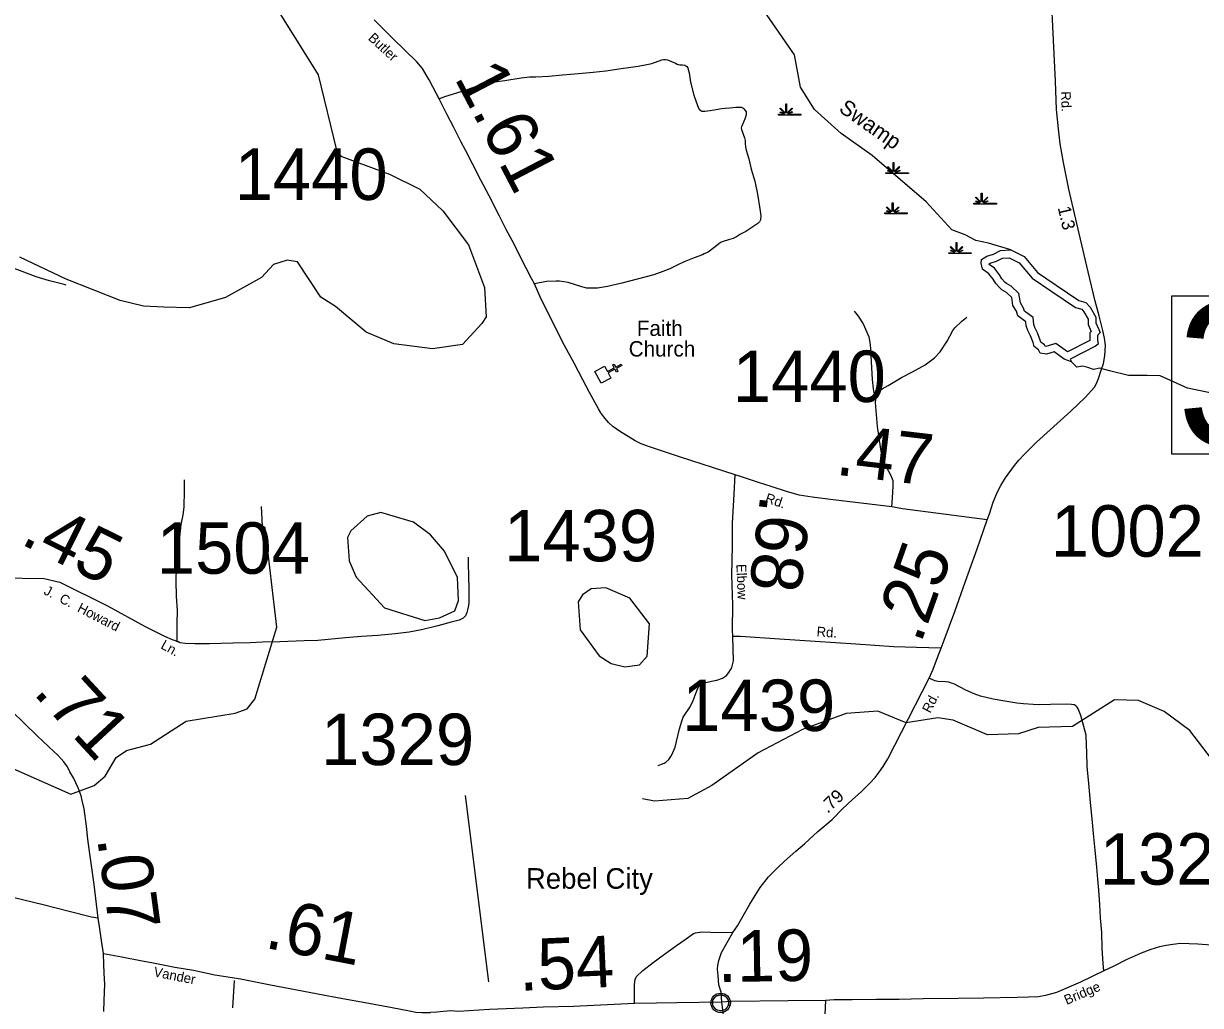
# Model space of a CAD drawing. Extents: x 2093524 to 2270757, y 289120 to 570408.
# Drawn here: x 2128353 to 2139794, y 485292 to 494834 of the extents above; entities that cross this region are included whole.
import ezdxf

# ---------------------------------------------------------------- set-up
doc = ezdxf.new("R2010")
doc.units = 0
for name, color, linetype in [('Exist Civil Demographics Community CELL', 7, 'Continuous'), ('Exist Civil Demographics Community Label', 7, 'Continuous'), ('Exist Cultural Church CELL', 7, 'Continuous'), ('Exist Cultural Church Label', 7, 'Continuous'), ('Exist Hydrographic Buffer Line', 7, 'Continuous'), ('Exist Hydrographic Creek Single Shore', 7, 'Continuous'), ('Exist Hydrographic Misc Water Feature', 7, 'Continuous'), ('Exist Hydrographic Pond Over 1500 Sq Ft', 7, 'Continuous'), ('Exist Hydrographic Pond Under 1500 Sq Ft', 7, 'Continuous'), ('Exist Hydrographic Swamp CELL', 7, 'Continuous'), ('Exist Hydrographic Swamp Label', 7, 'Continuous'), ('Exist Road Non-System Type 51', 7, 'Continuous'), ('Exist Road Secondary Mileage Hundredths English Label', 7, 'Continuous'), ('Exist Road Secondary Structure Standard Bridge Number Label', 7, 'Continuous'), ('Exist Road Secondary Type 51 Attributed', 7, 'Continuous'), ('Exist Road Secondary Type 51 Label', 7, 'Continuous'), ('Exist Road Secondary Type 51 Number Label', 7, 'Continuous')]:
    doc.layers.add(name, color=color, linetype=linetype)

msp = doc.modelspace()

# ---------------------------------------------------------------- linework, layer by layer
at = {"layer": 'Exist Civil Demographics Community CELL'}
msp.add_lwpolyline([(2135056, 485288), (2135054, 485296), (2135052, 485303), (2135051, 485309), (2135051, 485315), (2135051, 485320), (2135051, 485326), (2135052, 485329), (2135053, 485335), (2135055, 485341), (2135058, 485349), (2135061, 485354), (2135064, 485360), (2135068, 485365), (2135072, 485370), (2135076, 485374), (2135082, 485379), (2135087, 485382), (2135092, 485385), (2135097, 485388), (2135103, 485390), (2135108, 485392), (2135113, 485393), (2135117, 485394), (2135122, 485395), (2135128, 485395), (2135132, 485395), (2135138, 485394), (2135143, 485394), (2135148, 485393), (2135153, 485391), (2135158, 485389), (2135165, 485386), (2135171, 485383), (2135176, 485379), (2135181, 485375), (2135184, 485372), (2135189, 485368), (2135192, 485363), (2135196, 485359), (2135199, 485354), (2135201, 485348), (2135203, 485343), (2135205, 485338), (2135206, 485334), (2135207, 485328), (2135208, 485323), (2135208, 485317), (2135208, 485311), (2135207, 485306), (2135206, 485300), (2135205, 485294), (2135203, 485288)], dxfattribs=at)
for centre, radius in [((2135130, 485317), 94.3), ((2135129, 485317), 76.7)]:
    msp.add_circle(centre, radius, dxfattribs=at)
at = {"layer": 'Exist Cultural Church CELL'}
msp.add_lwpolyline([(2134001, 491504), (2134028, 491453), (2134095, 491489), (2134080, 491517), (2134094, 491525), (2134109, 491496), (2134162, 491524), (2134170, 491510), (2134117, 491482), (2134131, 491454), (2134117, 491446), (2134102, 491475), (2134035, 491439), (2134062, 491388), (2133968, 491339), (2133907, 491454)], close=True, dxfattribs=at)
at = {"layer": 'Exist Hydrographic Buffer Line'}
msp.add_lwpolyline([(2137869, 492553), (2137935, 492558), (2138032, 492510), (2138158, 492359), (2138348, 492231), (2138579, 492073), (2138640, 492057), (2138660, 492034), (2138703, 491962), (2138703, 491908), (2138731, 491842), (2138719, 491827), (2138719, 491757), (2138719, 491755), (2138500, 491644), (2138387, 491726), (2138290, 491697), (2138284, 491698), (2138276, 491712), (2138243, 491739), (2138237, 491758), (2138209, 491829), (2138184, 491879), (2138174, 491911), (2138166, 491977), (2138083, 492038), (2138073, 492069), (2138043, 492121), (2138029, 492210), (2137952, 492281), (2137907, 492307), (2137896, 492317), (2137864, 492354), (2137839, 492393), (2137791, 492456), (2137741, 492491), (2137739, 492500), (2137748, 492506), (2137810, 492524)], close=True, dxfattribs=at)
at = {"layer": 'Exist Hydrographic Creek Single Shore'}
for points in [[(2137950, 492634), (2137733, 492700), (2137609, 492726), (2137505, 492782), (2137376, 492829), (2137128, 493102), (2136601, 493552), (2136300, 493764), (2136041, 493999), (2135907, 494215), (2135847, 494531), (2135579, 494920)], [(2141226, 491314), (2141034, 491347), (2140193, 491238), (2139966, 491230), (2139668, 491292), (2139403, 491411), (2139274, 491415), (2139094, 491414), (2138911, 491459), (2138814, 491485), (2138755, 491473), (2138699, 491492), (2138647, 491506), (2138591, 491494), (2138540, 491547)]]:
    msp.add_lwpolyline(points, dxfattribs=at)
at = {"layer": 'Exist Hydrographic Misc Water Feature'}
msp.add_line((2130389, 485268), (2130405, 485534), dxfattribs=at)
for points in [[(2130737, 495106), (2131216, 494335), (2131394, 493604), (2131436, 493544), (2131912, 493370), (2132204, 493223), (2132430, 493015), (2132680, 492682), (2132833, 492269), (2132851, 491983), (2132809, 491919), (2132619, 491716), (2132327, 491672), (2131952, 491723), (2131685, 491836), (2131384, 492085), (2131242, 492176), (2131015, 492519), (2130916, 492534), (2130783, 492491), (2130666, 492365), (2130316, 492172), (2129967, 492071), (2129717, 492079), (2129518, 492086), (2129292, 492143), (2128766, 492351), (2128316, 492563)], [(2127937, 487732), (2128814, 487344), (2129039, 487428), (2129146, 487521), (2129253, 487702), (2129354, 487769), (2129586, 487830), (2129935, 488056), (2130410, 488132), (2130526, 488175), (2130601, 488269), (2130815, 488967), (2130702, 489934), (2130677, 489950), (2130667, 490141)], [(2139942, 487632), (2139691, 487965), (2139440, 488148), (2139190, 488254), (2138957, 488262), (2138549, 488002), (2138216, 487992), (2138025, 487933), (2137725, 487923), (2137391, 488064), (2137241, 488087), (2136933, 488037), (2136658, 488151), (2136350, 488128), (2135926, 487975), (2135493, 487748), (2135045, 487429), (2134812, 487302), (2134487, 487276), (2134371, 487301)]]:
    msp.add_lwpolyline(points, dxfattribs=at)
at = {"layer": 'Exist Hydrographic Pond Over 1500 Sq Ft'}
msp.add_lwpolyline([(2137849, 492627), (2137950, 492634), (2138079, 492570), (2138209, 492415), (2138390, 492293), (2138611, 492142), (2138681, 492123), (2138721, 492079), (2138778, 491982), (2138778, 491924), (2138818, 491832), (2138794, 491801), (2138794, 491761), (2138799, 491717), (2138773, 491698), (2138526, 491573), (2138540, 491547), (2138470, 491573), (2138373, 491644), (2138296, 491620), (2138237, 491630), (2138218, 491662), (2138178, 491695), (2138166, 491733), (2138140, 491799), (2138114, 491851), (2138100, 491895), (2138096, 491935), (2138018, 491992), (2138004, 492039), (2137971, 492095), (2137959, 492173), (2137908, 492220), (2137863, 492246), (2137842, 492265), (2137804, 492309), (2137778, 492349), (2137738, 492401), (2137675, 492446), (2137661, 492504), (2137665, 492542), (2137717, 492575), (2137783, 492594)], close=True, dxfattribs=at)
at = {"layer": 'Exist Hydrographic Pond Under 1500 Sq Ft'}
for points in [[(2132255, 489033), (2132397, 489060), (2132547, 489126), (2132580, 489227), (2132570, 489450), (2132444, 489708), (2132310, 489865), (2132143, 489990), (2131826, 490082), (2131693, 490048), (2131535, 489904), (2131502, 489839), (2131519, 489612), (2131587, 489453), (2131863, 489156), (2132255, 489033)], [(2134198, 488584), (2134340, 488601), (2134415, 488685), (2134438, 488999), (2134246, 489249), (2134012, 489349), (2133870, 489339), (2133787, 489281), (2133746, 489213), (2133764, 488941), (2133948, 488691), (2134065, 488616), (2134198, 488584)]]:
    msp.add_lwpolyline(points, dxfattribs=at)
at = {"layer": 'Exist Hydrographic Swamp CELL'}
for points in [[(2135692, 493952), (2135745, 493952), (2135747, 493956), (2135708, 493971), (2135711, 493976), (2135749, 493960), (2135751, 493963), (2135706, 494008), (2135711, 494013), (2135757, 493967), (2135763, 493970), (2135763, 494053), (2135770, 494053), (2135770, 493970), (2135776, 493967), (2135822, 494013), (2135827, 494008), (2135782, 493963), (2135784, 493959), (2135825, 493978), (2135828, 493973), (2135787, 493955), (2135788, 493952), (2135909, 493952), (2135909, 493945), (2135692, 493945)], [(2136736, 493383), (2136789, 493383), (2136791, 493387), (2136753, 493402), (2136756, 493407), (2136793, 493391), (2136795, 493394), (2136750, 493438), (2136756, 493444), (2136801, 493398), (2136807, 493400), (2136807, 493484), (2136814, 493484), (2136814, 493400), (2136821, 493398), (2136866, 493444), (2136871, 493438), (2136827, 493394), (2136829, 493390), (2136870, 493409), (2136872, 493404), (2136831, 493386), (2136833, 493383), (2136954, 493383), (2136954, 493376), (2136736, 493376)], [(2136727, 492993), (2136779, 492993), (2136781, 492996), (2136743, 493011), (2136746, 493016), (2136784, 493001), (2136785, 493003), (2136741, 493048), (2136746, 493053), (2136791, 493008), (2136798, 493010), (2136798, 493093), (2136805, 493093), (2136805, 493010), (2136811, 493008), (2136857, 493053), (2136862, 493048), (2136817, 493003), (2136819, 493000), (2136860, 493018), (2136863, 493013), (2136822, 492996), (2136823, 492993), (2136944, 492993), (2136944, 492985), (2136727, 492985)], [(2137592, 493087), (2137645, 493087), (2137647, 493090), (2137609, 493105), (2137612, 493110), (2137649, 493095), (2137651, 493097), (2137607, 493142), (2137612, 493147), (2137657, 493102), (2137663, 493104), (2137663, 493187), (2137671, 493187), (2137671, 493104), (2137677, 493102), (2137722, 493147), (2137727, 493142), (2137683, 493097), (2137685, 493094), (2137726, 493112), (2137728, 493107), (2137687, 493090), (2137689, 493087), (2137810, 493087), (2137810, 493080), (2137592, 493080)], [(2137348, 492607), (2137400, 492607), (2137402, 492611), (2137364, 492625), (2137367, 492631), (2137405, 492615), (2137406, 492618), (2137362, 492662), (2137367, 492667), (2137412, 492622), (2137419, 492624), (2137419, 492707), (2137426, 492707), (2137426, 492624), (2137432, 492622), (2137478, 492667), (2137483, 492662), (2137438, 492618), (2137440, 492614), (2137481, 492633), (2137484, 492628), (2137443, 492610), (2137444, 492607), (2137565, 492607), (2137565, 492600), (2137348, 492600)]]:
    msp.add_lwpolyline(points, close=True, dxfattribs=at)
at = {"layer": 'Exist Road Non-System Type 51'}
msp.add_line((2133436, 492326), (2133320, 492304), dxfattribs=at)
for points in [[(2132394, 494103), (2132448, 494125), (2132607, 494174), (2132760, 494225), (2132905, 494266), (2133033, 494282), (2133190, 494305), (2133272, 494315), (2133332, 494316), (2133458, 494323), (2133592, 494335), (2133748, 494349), (2133891, 494363), (2134013, 494376), (2134163, 494397), (2134328, 494420), (2134412, 494436), (2134460, 494447), (2134559, 494481), (2134575, 494485), (2134593, 494484), (2134613, 494480), (2134690, 494449), (2134706, 494440), (2134718, 494436), (2134734, 494434), (2134758, 494433), (2134782, 494429), (2134800, 494418), (2134809, 494404), (2134815, 494388), (2134822, 494356), (2134835, 494266), (2134868, 494137), (2134904, 494038), (2134919, 494006), (2134925, 493998), (2134937, 493988), (2134945, 493983), (2134955, 493981), (2134977, 493981), (2135029, 493990), (2135141, 494008), (2135175, 494013), (2135218, 494016), (2135276, 494021), (2135296, 494022), (2135314, 494022), (2135330, 494020), (2135349, 494011), (2135371, 493987), (2135377, 493977), (2135378, 493959), (2135378, 493947), (2135367, 493913), (2135334, 493838), (2135332, 493832), (2135330, 493822), (2135333, 493804), (2135362, 493725), (2135367, 493697), (2135367, 493669), (2135370, 493637), (2135379, 493603), (2135402, 493518), (2135426, 493420), (2135461, 493303), (2135489, 493175), (2135512, 493032), (2135520, 492964), (2135518, 492928), (2135507, 492908), (2135491, 492891), (2135375, 492813), (2135321, 492786), (2135282, 492761), (2135250, 492746), (2135206, 492732), (2135153, 492715), (2135129, 492706), (2135105, 492688), (2135007, 492612), (2134969, 492595), (2134953, 492587), (2134872, 492557), (2134774, 492517), (2134721, 492492), (2134636, 492450), (2134594, 492435), (2134479, 492393), (2134169, 492311), (2134029, 492280), (2133931, 492264), (2133891, 492261), (2133829, 492262), (2133779, 492275), (2133646, 492318), (2133562, 492329), (2133532, 492332), (2133436, 492326)], [(2128767, 492291), (2128747, 492298), (2128604, 492334), (2128476, 492374), (2128313, 492433), (2128226, 492468), (2127974, 492557), (2127823, 492609), (2127623, 492670)], [(2136428, 492038), (2136465, 491991), (2136515, 491916), (2136550, 491836), (2136569, 491789), (2136583, 491715), (2136586, 491669), (2136592, 491547), (2136602, 491375), (2136611, 491284), (2136618, 491246), (2136625, 491220), (2136633, 491210), (2136641, 491206)], [(2136641, 491206), (2136647, 491226), (2136660, 491249), (2136678, 491269), (2136699, 491285), (2136757, 491317), (2136889, 491393), (2136994, 491449), (2137117, 491518), (2137207, 491584), (2137262, 491645), (2137330, 491746), (2137388, 491851), (2137406, 491878), (2137474, 491941), (2137521, 491982)], [(2136792, 490137), (2136801, 490221), (2136806, 490341), (2136805, 490391), (2136795, 490423), (2136778, 490457), (2136734, 490532), (2136712, 490568), (2136699, 490621), (2136683, 490719), (2136653, 490918), (2136634, 491152), (2136641, 491206)], [(2129914, 490401), (2129913, 490369), (2129913, 490251), (2129912, 490179), (2129911, 490135), (2129900, 490061), (2129883, 489967), (2129870, 489844), (2129852, 489686), (2129840, 489548), (2129832, 489460), (2129835, 489416), (2129837, 489270), (2129845, 489128), (2129844, 489006), (2129842, 488828)], [(2132676, 489647), (2132675, 489591), (2132680, 489461), (2132683, 489347), (2132682, 489207), (2132678, 489179), (2132669, 489136), (2132663, 489110), (2132650, 489078), (2132628, 489056), (2132589, 489035), (2132509, 489016), (2132380, 488982), (2132222, 488943), (2132101, 488921), (2131967, 488903), (2131797, 488888), (2131639, 488877), (2131482, 488865), (2131214, 488840), (2131082, 488836), (2130844, 488826), (2130676, 488821), (2130556, 488817), (2130389, 488813), (2130161, 488805), (2130017, 488805), (2129923, 488809), (2129877, 488816), (2129842, 488828)], [(2134522, 487625), (2134554, 487636), (2134580, 487646), (2134598, 487657), (2134625, 487683), (2134653, 487720), (2134687, 487801), (2134731, 487980), (2134752, 488054), (2134765, 488092), (2134833, 488194), (2134862, 488256), (2134892, 488333), (2134911, 488383), (2134929, 488406), (2134972, 488428), (2135040, 488442), (2135094, 488453), (2135147, 488474), (2135187, 488499), (2135210, 488529), (2135226, 488552), (2135239, 488576), (2135254, 488640), (2135249, 488878)], [(2138855, 485628), (2138849, 485700), (2138839, 485846), (2138835, 486001), (2138823, 486143), (2138816, 486273), (2138807, 486411), (2138797, 486519), (2138785, 486635), (2138769, 486800), (2138754, 486962), (2138741, 487104), (2138724, 487265), (2138714, 487377), (2138704, 487485), (2138693, 487611), (2138690, 487757), (2138685, 487819), (2138683, 487917), (2138651, 488038), (2138631, 488108), (2138606, 488175), (2138594, 488191), (2138581, 488203), (2138567, 488212), (2138541, 488216), (2138493, 488219), (2138337, 488216), (2138225, 488214), (2138167, 488218), (2138073, 488224), (2138009, 488229), (2137910, 488245), (2137778, 488269), (2137657, 488296), (2137595, 488319), (2137512, 488357), (2137397, 488417), (2137375, 488425), (2137349, 488432), (2137320, 488437), (2137242, 488440), (2137228, 488442), (2137216, 488445), (2137204, 488449), (2137156, 488474)], [(2134293, 485310), (2134291, 485406), (2134291, 485494), (2134298, 485543), (2134310, 485573), (2134372, 485630), (2134475, 485710), (2134585, 485790), (2134700, 485873), (2134786, 485934), (2134865, 485990), (2134885, 485998), (2134945, 486006), (2135031, 486003), (2135249, 486000)]]:
    msp.add_lwpolyline(points, dxfattribs=at)
at = {"layer": 'Exist Road Secondary Structure Standard Bridge Number Label'}
msp.add_lwpolyline([(2139515, 492187), (2143231, 492187), (2143231, 490650), (2139515, 490650)], close=True, dxfattribs=at)
at = {"layer": 'Exist Road Secondary Type 51 Attributed'}
for points in [[(2137719, 490010), (2137744, 490068), (2137780, 490183), (2137820, 490282), (2137852, 490344), (2137899, 490419), (2137986, 490539), (2138029, 490590), (2138084, 490649), (2138200, 490767), (2138534, 491066), (2138673, 491199), (2138763, 491299), (2138783, 491335), (2138804, 491384), (2138830, 491464), (2138850, 491530), (2138865, 491605), (2138869, 491705), (2138860, 491775), (2138846, 491852), (2138809, 491994), (2138771, 492135), (2138701, 492422), (2138615, 492794), (2138515, 493226), (2138461, 493485), (2138430, 493664), (2138413, 493812), (2138395, 494000), (2138384, 494275), (2138322, 495542)], [(2135270, 490449), (2134728, 490624), (2134438, 490720), (2134356, 490750), (2134297, 490779), (2134145, 490872), (2134082, 490919), (2134038, 490956), (2133995, 491011), (2133966, 491051), (2133941, 491090), (2133906, 491155), (2133856, 491250), (2133791, 491371), (2133706, 491535), (2133613, 491706), (2133384, 492157), (2133320, 492304), (2133291, 492357), (2133188, 492558), (2133122, 492689), (2133045, 492833), (2132977, 492970), (2132878, 493159), (2132799, 493313), (2132716, 493472), (2132648, 493605), (2132607, 493680), (2132535, 493825), (2132469, 493952), (2132394, 494103), (2132363, 494158), (2132332, 494218), (2132295, 494287), (2132266, 494337), (2132231, 494398), (2132176, 494461), (2132058, 494577), (2131944, 494689), (2131761, 494869)], [(2137272, 488765), (2137034, 488770), (2136812, 488777), (2136445, 488804), (2136048, 488830), (2135702, 488853), (2135321, 488877), (2135249, 488878), (2135244, 488942), (2135249, 489184), (2135237, 489478), (2135244, 489760), (2135245, 489980), (2135260, 490262), (2135270, 490449)], [(2137719, 490010), (2136897, 490119), (2136792, 490137), (2136223, 490204), (2136020, 490230), (2135892, 490251), (2135771, 490285), (2135620, 490334), (2135497, 490373), (2135342, 490426), (2135270, 490449)], [(2137272, 488765), (2137302, 488841), (2137405, 489119), (2137507, 489405), (2137623, 489730), (2137719, 490010)], [(2127639, 489475), (2127682, 489488), (2127876, 489469), (2128130, 489449), (2128552, 489440), (2128705, 489405), (2129168, 489174), (2129536, 488976), (2129723, 488882), (2129799, 488849), (2129866, 488826)], [(2135141, 485324), (2135134, 485422), (2135111, 485493), (2135105, 485579), (2135100, 485645), (2135101, 485679), (2135112, 485729), (2135139, 485807), (2135249, 486000), (2135292, 486065), (2135414, 486275), (2135464, 486360), (2135514, 486437), (2135596, 486541), (2135679, 486626), (2135751, 486694), (2135861, 486792), (2135944, 486864), (2136073, 486982), (2136213, 487099), (2136317, 487205), (2136411, 487293), (2136494, 487367), (2136584, 487455), (2136631, 487506), (2136670, 487558), (2136709, 487615), (2136755, 487688), (2137156, 488474), (2137196, 488561), (2137247, 488698), (2137272, 488765)], [(2129079, 486139), (2129038, 486466), (2129012, 486674), (2128995, 486789), (2128979, 486907), (2128966, 487033), (2128944, 487202), (2128924, 487282), (2128914, 487328), (2128884, 487408), (2128839, 487503), (2128804, 487562), (2128779, 487610), (2128744, 487659), (2128718, 487689), (2128683, 487726), (2128652, 487758), (2128486, 487913), (2128110, 488275)], [(2129079, 486139), (2129015, 486150), (2128796, 486206), (2128545, 486268), (2128250, 486341)], [(2129129, 485797), (2129111, 485923), (2129093, 486059), (2129079, 486139)], [(2139898, 485879), (2139768, 485888), (2139600, 485893), (2139524, 485885), (2139460, 485876), (2139396, 485861), (2139311, 485835), (2139217, 485799), (2139073, 485734), (2138952, 485674), (2138855, 485628), (2138629, 485519), (2138393, 485417), (2138288, 485388), (2138220, 485375), (2138122, 485371), (2138012, 485369), (2137686, 485364), (2137438, 485359), (2137098, 485355), (2136866, 485350), (2136640, 485351), (2136408, 485347), (2136234, 485345), (2136148, 485340)], [(2129132, 485233), (2129137, 485339), (2129141, 485422), (2129142, 485496), (2129136, 485607), (2129133, 485693), (2129129, 485797)], [(2129129, 485797), (2129308, 485764), (2129506, 485726), (2129598, 485709), (2129825, 485665), (2130004, 485634), (2130212, 485589), (2130381, 485564), (2130461, 485549), (2130754, 485492), (2130995, 485448), (2131215, 485404), (2131456, 485358), (2131673, 485321), (2131937, 485272), (2132106, 485238), (2132168, 485227), (2132226, 485224), (2132308, 485223)], [(2135141, 485324), (2134703, 485317), (2134505, 485313), (2134293, 485310), (2133699, 485283), (2133405, 485275), (2133208, 485265), (2132882, 485254), (2132580, 485234), (2132504, 485239), (2132370, 485227), (2132308, 485223)], [(2133279, 482746), (2133413, 482881), (2133739, 483207), (2133958, 483430), (2134099, 483571), (2134188, 483658), (2134246, 483720), (2134321, 483773), (2134527, 483913), (2134799, 484087), (2134915, 484183), (2135002, 484263), (2135062, 484318), (2135097, 484375), (2135157, 484500), (2135187, 484591), (2135196, 484633), (2135201, 484693), (2135200, 484743), (2135183, 484999), (2135141, 485324)], [(2136148, 485340), (2135786, 485338), (2135233, 485329), (2135141, 485324)], [(2136148, 485340), (2136109, 484523)]]:
    msp.add_lwpolyline(points, dxfattribs=at)
at = {"layer": 'Exist Road Secondary Type 51 Number Label'}
msp.add_line((2132875, 485520), (2132649, 487332), dxfattribs=at)

# ---------------------------------------------------------------- texts
at = {"layer": 'Exist Civil Demographics Community Label'}
msp.add_text('Rebel City', height=200, dxfattribs=at).set_placement((2133237, 486426))
at = {"layer": 'Exist Cultural Church Label'}
for s, p in [('Faith', (2134315, 491798)), ('Church', (2134236, 491598))]:
    msp.add_text(s, height=150, dxfattribs=at).set_placement(p)
at = {"layer": 'Exist Hydrographic Swamp Label'}
msp.add_text('Swamp', height=150, rotation=324.8953, dxfattribs=at).set_placement((2136269, 493986))
at = {"layer": 'Exist Road Secondary Mileage Hundredths English Label'}
for s, height, rotation, p in [('1.61', 500, 297.5394, (2132536, 494308)), ('1.3', 125, 282.9606, (2138406, 493045)), ('.47', 500, 353.24, (2136239, 490451)), ('.68', 500, 263.2804, (2135517, 490266)), ('.45', 500, 333.5089, (2128311, 489783)), ('.25', 500, 70.4067, (2137074, 488799)), ('.71', 500, 312.7776, (2128436, 488327)), ('.79', 125, 43.2055, (2136170, 487153)), ('.07', 500, 277.6736, (2129068, 486916)), ('.61', 500, 349.1579, (2130686, 485854)), ('.19', 500, 0.9231, (2135103, 485518)), ('.54', 500, 2.5141, (2133174, 485433))]:
    msp.add_text(s, height=height, rotation=rotation, dxfattribs=at).set_placement(p)
at = {"layer": 'Exist Road Secondary Structure Standard Bridge Number Label'}
msp.add_text('317', height=1400, dxfattribs=at).set_placement((2139565, 490729))
at = {"layer": 'Exist Road Secondary Type 51 Label'}
for s, rotation, p in [('Butler', 317.3644, (2131696, 494684)), ('Rd.', 272.1934, (2138437, 494174)), ('Rd.', 341.0894, (2135555, 490184)), ('Elbow', 272.3551, (2135282, 489580)), ('J.  C.  Howard', 332.6723, (2128542, 489293)), ('Rd.', 356.2566, (2136060, 488879)), ('Ln.', 330.9891, (2129679, 488766)), ('Rd.', 62.921, (2137167, 488126)), ('Vander', 348.9435, (2129612, 485575)), ('Bridge', 23.2316, (2138493, 485296))]:
    msp.add_text(s, height=95, rotation=rotation, dxfattribs=at).set_placement(p)
at = {"layer": 'Exist Road Secondary Type 51 Number Label'}
for s, p in [('1440', (2130405, 493120)), ('1440', (2135248, 491156)), ('1002', (2138340, 489653)), ('1439', (2133025, 489608)), ('1504', (2129649, 489487)), ('1439', (2134756, 487959)), ('1329', (2131246, 487628)), ('1329', (2138815, 486466))]:
    msp.add_text(s, height=500, dxfattribs=at).set_placement(p)

doc.saveas('drawing.dxf')
